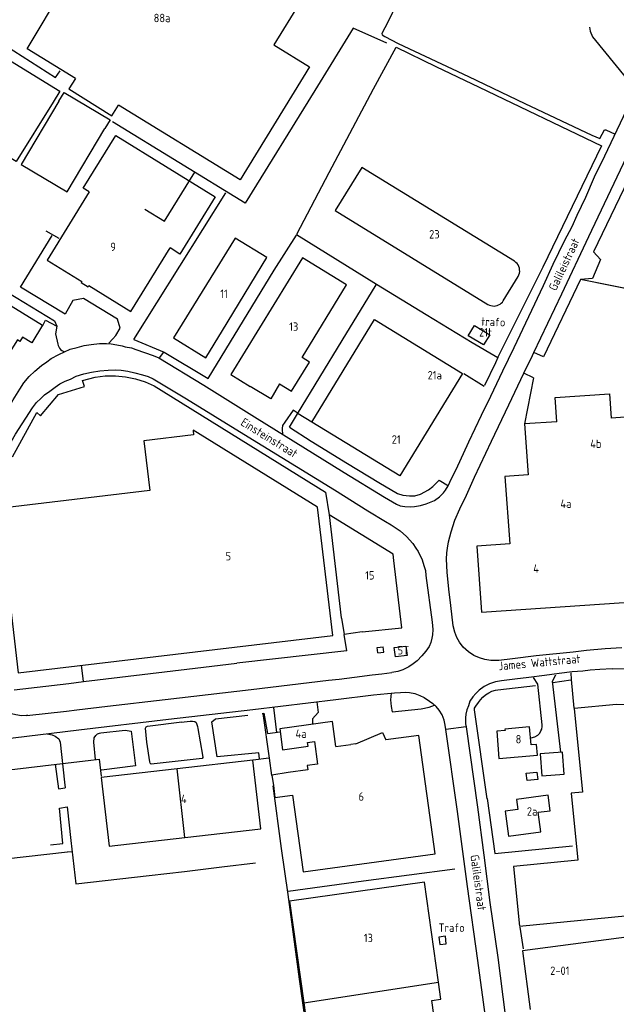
# Model space of a CAD drawing. Header units: metres. Extents: x 226218 to 240385, y 439369 to 449677.
# Tile 283 of 353: x 237082 to 237259, y 445514 to 445806. Entities that reach past the tile are written whole.
import ezdxf

# ---------------------------------------------------------------- set-up
doc = ezdxf.new("R2010")
doc.units = ezdxf.units.M
doc.header["$MEASUREMENT"] = 0
for name, color, linetype in [('BIJGEBOUW', 4, 'Continuous'), ('DAKRAND', 4, 'Continuous'), ('DAKRAND-BYG', 4, 'Continuous'), ('FUNKTIEAAND', 253, 'Continuous'), ('HEG', 253, 'Continuous'), ('HEK', 253, 'Continuous'), ('HOOFDGEBOUW', 4, 'Continuous'), ('HUISNUMMER', 253, 'Continuous'), ('KANTVERH', 253, 'Continuous'), ('RASTER', 253, 'Continuous'), ('STRAATNAAM', 253, 'Continuous'), ('TUSSENMUUR', 253, 'Continuous')]:
    doc.layers.add(name, color=color, linetype=linetype)
doc.styles.get("Standard").update_dxf_attribs({"font": 'iso.shx'})

msp = doc.modelspace()

# ---------------------------------------------------------------- linework, layer by layer
at = {"layer": 'BIJGEBOUW'}
for p, q in [((237188.02, 445620.03), (237189.82, 445620.22)), ((237188.16, 445618.43), (237188.02, 445620.03)), ((237189.96, 445618.62), (237189.82, 445620.22)), ((237188.16, 445618.43), (237189.96, 445618.62))]:
    msp.add_line(p, q, dxfattribs=at)
for points in [[(237093.59, 445782.1), (237082.38, 445763.27), (237096.04, 445755.13), (237107.26, 445773.97)], [(237206.32, 445534.08), (237206.58, 445531.9), (237208.48, 445532.12), (237208.23, 445534.31), (237206.32, 445534.08)]]:
    msp.add_lwpolyline(points, dxfattribs=at)
at = {"layer": 'DAKRAND'}
msp.add_line((237183.5, 445624.61), (237178.16, 445623.89), dxfattribs=at)
for points in [[(237074.73, 445792.43), (237076.69, 445795.59), (237093.88, 445785), (237091.85, 445781.77)], [(237098.52, 445788.79), (237096.55, 445785.71), (237109.27, 445777.67), (237111.32, 445780.92)], [(237102.53, 445755.18), (237100.81, 445756.22), (237110.5, 445771.89), (237139.96, 445753.71), (237129.51, 445736.71), (237126.56, 445738.53)], [(237241.3, 445686.96), (237240.77, 445694.12), (237256.86, 445695.28), (237257.36, 445688.04)], [(237157.2, 445579.07), (237157.65, 445575.52), (237162.86, 445576.22)]]:
    msp.add_lwpolyline(points, dxfattribs=at)
at = {"layer": 'DAKRAND-BYG'}
for points in [[(237093.59, 445782.1), (237095.15, 445784.6), (237108.82, 445776.49), (237107.26, 445773.97)], [(237221.44, 445712.75), (237219.56, 445709.75), (237214.94, 445712.44), (237216.82, 445715.54), (237221.44, 445712.75)], [(237236.87, 445581.89), (237243.49, 445582.45), (237242.95, 445588.97), (237236.33, 445588.41), (237236.87, 445581.89)], [(237232.22, 445582.67), (237235.37, 445583.03), (237235.62, 445580.85), (237232.47, 445580.49), (237232.22, 445582.67)]]:
    msp.add_lwpolyline(points, dxfattribs=at)
at = {"layer": 'HEG'}
for p, q in [((237251.87, 445801.15), (237261.98, 445788.77)), ((237115.86, 445711.39), (237143.09, 445754.91)), ((237137.88, 445699.77), (237157.49, 445731.96))]:
    msp.add_line(p, q, dxfattribs=at)
for points in [[(237078.69, 445725.21), (237092.29, 445716.85), (237092.98, 445715.31)], [(237220.62, 445575.07), (237216.83, 445601.52), (237216.87, 445601.97), (237217.3, 445602.63), (237218.03, 445603.65), (237218.66, 445604.47), (237219.34, 445605.29), (237220.13, 445605.96), (237221.11, 445606.58), (237222.01, 445607), (237223.05, 445607.28), (237223.8, 445607.45), (237234.93, 445608.76)]]:
    msp.add_lwpolyline(points, dxfattribs=at)
at = {"layer": 'HEK'}
for p, q in [((237089.74, 445743.64), (237093.56, 445741.38)), ((237157.49, 445731.96), (237164.02, 445742.36)), ((237213.7, 445701.3), (237219.72, 445697.53)), ((237164.61, 445689.41), (237168.58, 445686.95)), ((237155.46, 445594.45), (237159.21, 445594.97)), ((237230.33, 445536.99), (237231.26, 445530.63))]:
    msp.add_line(p, q, dxfattribs=at)
for points in [[(237190.83, 445799.24), (237180.87, 445803.7), (237169.47, 445785.2), (237148.88, 445751.78), (237109.45, 445775.89)], [(237248.3, 445729.26), (237328.45, 445713.27), (237345.6, 445783.91)], [(237287.09, 445773.3), (237286.34, 445769.08), (237267.55, 445769.43), (237252.14, 445737.37), (237254.25, 445735.06), (237251.88, 445729.5), (237248.33, 445729.11), (237237.35, 445706.19)], [(237164.09, 445742.47), (237187.78, 445727.82), (237202.57, 445718.76), (237216.18, 445710.47), (237223.8, 445706.04), (237223.09, 445704.42), (237219.79, 445697.69)], [(237162.02, 445685.37), (237164.36, 445689.35), (237177.66, 445711.05), (237187.73, 445727.61)], [(237253.15, 445728.3), (237286.5, 445721.68), (237328.46, 445713.34), (237324.26, 445694.79), (237330.82, 445693.43)], [(237115.86, 445711.39), (237124.79, 445707.59), (237137.88, 445699.77)], [(237220.61, 445575.22), (237222.91, 445558.85), (237245.89, 445561.1)]]:
    msp.add_lwpolyline(points, dxfattribs=at)
at = {"layer": 'HOOFDGEBOUW'}
for p, q in [((237157.35, 445798.79), (237167.95, 445792.27)), ((237183.42, 445762.42), (237175.56, 445749.64)), ((237228.72, 445734.56), (237183.42, 445762.42)), ((237175.56, 445749.64), (237220.86, 445721.79)), ((237225.41, 445722.86), (237229.81, 445730.03)), ((237195.33, 445625.87), (237192.96, 445645.76)), ((237183.5, 445624.61), (237195.33, 445625.87)), ((237225.93, 445595.41), (237223.47, 445595.18)), ((237223.47, 445595.18), (237224.08, 445587.01)), ((237175.77, 445590.57), (237180.21, 445591.18)), ((237181.64, 445591.38), (237180.21, 445591.18)), ((237224.08, 445587.01), (237235.57, 445588.02)), ((237130.99, 445563.63), (237153.45, 445566.23)), ((237166.21, 445514.53), (237168.25, 445500)), ((237206.37, 445500), (237204.22, 445515.31))]:
    msp.add_line(p, q, dxfattribs=at)
for points in [[(237137.29, 445828.6), (237165.15, 445811.47), (237157.35, 445798.79)], [(237098.52, 445788.79), (237084.17, 445797.62), (237094.96, 445815.71)], [(237167.95, 445792.27), (237147.34, 445758.76), (237111.32, 445780.92)], [(237091.85, 445781.77), (237080.88, 445764.16), (237060.22, 445776.46)], [(237102.53, 445755.18), (237090.07, 445734.93), (237100.42, 445728.57), (237100.23, 445728.26), (237102.24, 445727.03), (237102.45, 445727.37), (237114.96, 445719.67), (237126.56, 445738.53)], [(237155.27, 445735.69), (237145.89, 445741.47), (237127.61, 445711.82), (237137.14, 445705.94), (237142.11, 445713.99), (237155.27, 445735.69)], [(237178.89, 445727.54), (237165.83, 445735.55), (237144.62, 445700.96), (237150.33, 445697.46)], [(237229.81, 445730.03), (237230.04, 445730.5), (237230.19, 445730.99), (237230.27, 445731.5), (237230.26, 445732.01), (237230.18, 445732.52), (237230.02, 445733.01), (237229.79, 445733.47), (237229.49, 445733.89), (237229.13, 445734.25), (237228.72, 445734.56)], [(237159.05, 445698.18), (237162.62, 445695.99), (237167.94, 445704.68), (237165.71, 445706.04), (237178.89, 445727.54)], [(237088.74, 445715.58), (237085.56, 445710.41), (237082.81, 445712.1), (237082, 445710.78), (237081.27, 445711.23), (237078.5, 445706.74), (237065.36, 445714.84), (237072.11, 445725.81), (237088.74, 445715.58)], [(237220.86, 445721.79), (237221.28, 445721.57), (237221.72, 445721.4), (237222.19, 445721.31), (237222.66, 445721.28), (237223.13, 445721.32), (237223.59, 445721.42), (237224.03, 445721.6), (237224.44, 445721.84), (237224.82, 445722.13), (237225.14, 445722.47), (237225.41, 445722.86)], [(237213.31, 445701.31), (237194.73, 445670.87), (237168.6, 445686.81), (237187.17, 445717.26), (237213.31, 445701.31)], [(237159.05, 445698.18), (237156.43, 445693.72), (237150.33, 445697.46)], [(237241.3, 445686.96), (237231.68, 445686.31), (237232.78, 445671.25), (237225.88, 445670.75), (237227.34, 445650.73), (237217.52, 445650.07), (237218.95, 445630.47), (237278.8, 445634.51), (237277.34, 445654.52), (237291.11, 445655.35), (237286.64, 445637.4), (237330.84, 445626.39), (237340.64, 445665.74), (237296.44, 445676.75), (237296.14, 445675.55), (237277.91, 445674.06), (237276.8, 445689.36), (237257.36, 445688.04)], [(237081.52, 445612.48), (237174.85, 445623.55), (237170.33, 445661.62), (237133.45, 445684.51), (237133.39, 445684.41), (237133.55, 445683.04), (237118.83, 445681.29), (237120.58, 445666.55), (237075.74, 445661.23), (237081.52, 445612.48)], [(237192.96, 445645.76), (237192.72, 445647.71), (237173.71, 445659.31), (237177.35, 445628.82)], [(237193.06, 445619.94), (237196.48, 445620.42), (237196.87, 445617.66), (237193.45, 445617.18), (237193.06, 445619.94)], [(237284.77, 445603.01), (237258.98, 445603.1), (237246.43, 445601.87), (237248.85, 445577.08), (237245.53, 445576.76), (237247.48, 445556.91), (237228.47, 445555.05), (237230.21, 445537.27), (237284.77, 445542.61), (237285.79, 445560.36)], [(237175.77, 445590.57), (237174.74, 445598), (237159.09, 445595.87), (237159.93, 445589.67), (237167.49, 445590.7), (237167.33, 445591.81), (237169.41, 445592.09), (237170.34, 445585.38), (237167.24, 445584.96), (237167.42, 445583.68), (237161.61, 445582.89), (237156.78, 445582.08), (237157.2, 445579.07)], [(237235.57, 445588.02), (237235.28, 445591.23), (237233.67, 445591.08), (237233.18, 445596.42), (237225.9, 445595.75), (237225.93, 445595.41)], [(237181.64, 445591.38), (237189.56, 445594.78), (237190.6, 445592.6)], [(237205.23, 445558.77), (237200.36, 445593.92), (237190.6, 445592.6)], [(237128.64, 445584.01), (237106.18, 445581.42), (237108.53, 445561.04), (237130.99, 445563.63)], [(237153.45, 445566.23), (237151.1, 445586.61), (237128.64, 445584.01)], [(237162.86, 445576.22), (237166.02, 445553.42), (237205.23, 445558.77)], [(237239.35, 445571.57), (237238.74, 445576.17), (237229.32, 445574.93), (237229.72, 445571.92), (237226, 445571.43), (237226.98, 445564.02), (237236.51, 445565.28), (237235.74, 445571.09), (237239.35, 445571.57)], [(237206.18, 445520.7), (237202.02, 445550.34), (237161.97, 445544.72), (237166.21, 445514.53)], [(237278.61, 445534.9), (237278.44, 445536.2), (237231.1, 445530.03), (237233.38, 445512.55)], [(237204.22, 445515.31), (237206.88, 445515.68), (237206.18, 445520.7)]]:
    msp.add_lwpolyline(points, dxfattribs=at)
at = {"layer": 'KANTVERH'}
for p, q in [((237123.57, 445706), (237124.64, 445707.53)), ((237237.35, 445706.19), (237234.48, 445707.55)), ((237234.37, 445699.96), (237231.51, 445701.33)), ((237234.37, 445699.96), (237231.68, 445686.31)), ((237172.68, 445666.08), (237173.71, 445659.31)), ((237177.35, 445628.82), (237177.37, 445628.69)), ((237177.37, 445628.69), (237178.16, 445623.89)), ((237178.96, 445619.01), (237178.16, 445623.89)), ((237178.96, 445619.01), (237146.42, 445615.38)), ((237100.91, 445609.86), (237100.33, 445614.71)), ((237100.91, 445609.86), (237131.5, 445613.58)), ((237131.5, 445613.58), (237146.41, 445615.37)), ((237240.06, 445609.58), (237245.41, 445610.41)), ((237080.29, 445607.39), (237096.56, 445609.33)), ((237096.56, 445609.33), (237100.91, 445609.86)), ((237157.22, 445602.14), (237158.16, 445594.82)), ((237084.12, 445599.8), (237095.86, 445601.1)), ((237214.35, 445596.49), (237208.36, 445595.63)), ((237077.77, 445557.28), (237096.17, 445559.34)), ((237096.05, 445559.33), (237097.4, 445559.46))]:
    msp.add_line(p, q, dxfattribs=at)
for points in [[(237200.61, 445825.31), (237191.12, 445805.51), (237189.35, 445802.16), (237189.46, 445801.76), (237190.27, 445801.23), (237194.23, 445799.17)], [(237234.48, 445707.55), (237242.72, 445724.92), (237250.78, 445741.89), (237261.03, 445763.56), (237263.55, 445768.93), (237266.84, 445775.72), (237272.04, 445786.81), (237275.23, 445793.45), (237281.38, 445806.66), (237284.53, 445813.05), (237287.87, 445820.04)], [(237058.65, 445816.02), (237062.63, 445813.52), (237060.21, 445809.55), (237074.99, 445800.36), (237080.19, 445797.02), (237092.57, 445789.09), (237093.98, 445791.03)], [(237250.95, 445804.03), (237251.13, 445802.84), (237251.87, 445801.15)], [(237194.23, 445799.17), (237215.09, 445789.35), (237231.76, 445781.34), (237251.71, 445771.95), (237253.99, 445770.96), (237255.38, 445773.59), (237255.83, 445773.6), (237258.6, 445772.3)], [(237178.19, 445671.9), (237190.18, 445664.63), (237193.69, 445662.51), (237194.8, 445662.03), (237196.16, 445661.77), (237197.92, 445661.71), (237199.07, 445661.78), (237200.86, 445662.13), (237202.5, 445662.57), (237204.04, 445663.21), (237205.03, 445663.63), (237206.46, 445664.66), (237207.68, 445665.9), (237208.26, 445666.66), (237209.08, 445667.93), (237210.08, 445670.11), (237211.42, 445672.8), (237215.18, 445681), (237218.9, 445688.9), (237221.72, 445694.57), (237225.29, 445702.02), (237228.58, 445708.96), (237237.36, 445727.4), (237240.16, 445733.67), (237243.6, 445740.61), (237245.8, 445744.92), (237247.27, 445748.21), (237249.9, 445753.63), (237252.46, 445759.65), (237255.56, 445765.89), (237266.57, 445789.18)], [(237108.36, 445710.3), (237109.63, 445711.54), (237110.51, 445712.56), (237111.77, 445714.7), (237110.95, 445717.39), (237100.91, 445723.53), (237097.77, 445722.95), (237095.45, 445718.83), (237082.21, 445726.85), (237091.63, 445742.23)], [(237088.86, 445715.56), (237089.67, 445717.09), (237092.98, 445715.31), (237092.58, 445713.04), (237093.31, 445710)], [(237064.98, 445668.51), (237070.58, 445677.88), (237075.75, 445686.14), (237080.05, 445693.47), (237082.03, 445696.63), (237083.24, 445698.46), (237084.75, 445700.41), (237086.47, 445701.95), (237088.39, 445703.6), (237089.97, 445704.74), (237091.3, 445705.68), (237093.58, 445706.89), (237095.27, 445707.73), (237096.91, 445708.47), (237099.05, 445708.98), (237101.1, 445709.58), (237103.2, 445709.88), (237105.65, 445710.14), (237107.71, 445710.19)], [(237093.31, 445710), (237093.4, 445709.55), (237093.57, 445709.14), (237093.81, 445708.75), (237094.11, 445708.41), (237094.45, 445708.12), (237094.85, 445707.89), (237095.27, 445707.73)], [(237107.71, 445710.19), (237109.11, 445710.12), (237110.78, 445709.81), (237112.34, 445709.45), (237113.25, 445709.17), (237115.12, 445708.86), (237116.38, 445708.44), (237121.6, 445706.6), (237123.22, 445705.94), (237136.61, 445697.78), (237151.65, 445688.4), (237178.19, 445671.91)], [(237231.51, 445701.33), (237234.05, 445706.64), (237234.48, 445707.55)], [(237085.78, 445691.09), (237086.94, 445692.63), (237088.22, 445693.86), (237089.35, 445694.99), (237090.88, 445696.03), (237092.51, 445697.23), (237093.84, 445698.21), (237095.43, 445698.95), (237097.02, 445699.64), (237098.7, 445700.44), (237100.99, 445701.19), (237103.29, 445701.7), (237105.74, 445702.11), (237108.2, 445702.27), (237110.26, 445702.32), (237112.11, 445702.26), (237114.03, 445701.96), (237116.1, 445701.45), (237118.37, 445700.91), (237120.09, 445700.34), (237121.51, 445699.73), (237131.44, 445693.79), (237148.46, 445683.25), (237175.36, 445666.78), (237185.22, 445660.55), (237190.51, 445657.37), (237192.13, 445656.41), (237194.78, 445654.57), (237196.67, 445652.91), (237198.57, 445650.86), (237199.51, 445649.43), (237200.13, 445648.49)], [(237209.18, 445651.36), (237209.91, 445654.33), (237211.08, 445657.77), (237212.55, 445661.11), (237214.46, 445665.21), (237216.88, 445670.47), (237221.94, 445681.16), (237227.04, 445692), (237231.51, 445701.33)], [(237079.8, 445676.56), (237087.04, 445689.75), (237088.18, 445688.75), (237093.47, 445695.09), (237101.16, 445697.44), (237100.61, 445699.24), (237104.35, 445700.21), (237107.33, 445700.57), (237110.34, 445700.59), (237113.34, 445700.28), (237116.28, 445699.68), (237119.16, 445698.83), (237121.9, 445697.63), (237172.68, 445666.08)], [(237077.28, 445677.14), (237080.74, 445683.24), (237085.78, 445691.09)], [(237164.61, 445689.41), (237163.05, 445690.37), (237160.56, 445686.85), (237159.93, 445685.84), (237159.8, 445684.93), (237159.82, 445684.28), (237159.93, 445683.68), (237160.04, 445683.48)], [(237162.02, 445685.37), (237168.41, 445681.23), (237179.18, 445674.58), (237188.53, 445668.94), (237194.01, 445665.72), (237195.58, 445665.21), (237197.54, 445664.95), (237199.19, 445664.99), (237200.88, 445665.48), (237203.25, 445666.79), (237204.48, 445667.72)], [(237204.48, 445667.72), (237205.61, 445668.8), (237206.34, 445669.67), (237209.11, 445667.97)], [(237260.55, 445619.89), (237255.61, 445619.57), (237250.11, 445619.09), (237246.11, 445618.64), (237235.12, 445617.48), (237228.13, 445616.66), (237224.09, 445616.16), (237223.19, 445616.14), (237221.74, 445616.16), (237219.93, 445616.41), (237218.36, 445616.93), (237216.69, 445617.64), (237215.12, 445618.7), (237213.48, 445620.07), (237212.39, 445621.59), (237211.61, 445622.93), (237211.34, 445623.72), (237211.02, 445624.57), (237210.57, 445626.46), (237209.88, 445632.45), (237209.26, 445637.29), (237208.74, 445642.34), (237208.6, 445646.24), (237208.65, 445648.09), (237208.82, 445649.45), (237209.18, 445651.36)], [(237200.13, 445648.49), (237201.34, 445646.02), (237201.83, 445644.33), (237202.32, 445642.83), (237202.46, 445641.34), (237204.34, 445627.46), (237204.49, 445625.36), (237204.38, 445623.76), (237204.25, 445622.75), (237203.88, 445621.44), (237203.46, 445620.33), (237202.44, 445618.9), (237201.23, 445617.47), (237199.81, 445616.08), (237198.63, 445615.1), (237197.35, 445614.22), (237195.59, 445613.32), (237194.17, 445612.9), (237192.33, 445612.55)], [(237084.21, 445600.03), (237084.12, 445599.8), (237082.53, 445599.76), (237080.87, 445599.97), (237079.51, 445600.29), (237078.5, 445600.67), (237077.38, 445601.14), (237076.37, 445601.52), (237075.55, 445602), (237074.73, 445602.69), (237073.96, 445603.42), (237072.88, 445604.45), (237071.7, 445605.83), (237070.92, 445607.01), (237070.39, 445608.1), (237069.96, 445609.2), (237069.64, 445609.99), (237069.27, 445610.99), (237068.71, 445615.09), (237066.88, 445628.88)], [(237257.7, 445613.66), (237254, 445613.42), (237251.15, 445613.26), (237248.95, 445613), (237245.85, 445612.73), (237241.96, 445612.23), (237237.67, 445611.68), (237232.97, 445611.12), (237228.83, 445610.57), (237224.88, 445610.12), (237223.14, 445609.83), (237221.3, 445609.24), (237219.77, 445608.45), (237218.29, 445607.36), (237217.21, 445606.34), (237216.34, 445605.36), (237215.52, 445604.04), (237215.05, 445602.73), (237214.58, 445601.47), (237214.31, 445600.21), (237214.18, 445599.15), (237214.21, 445597.95), (237214.22, 445597.35), (237214.35, 445596.49)], [(237257.7, 445613.66), (237261.25, 445613.8), (237264.85, 445613.93), (237269.11, 445613.94), (237272.46, 445613.92), (237276.22, 445613.81), (237279.88, 445613.69), (237283.59, 445613.58), (237287.55, 445613.38), (237291.46, 445613.17), (237293.42, 445612.97), (237296.73, 445612.64), (237300.04, 445612.27), (237303.86, 445611.81), (237307.93, 445611.21), (237313.36, 445610.34), (237317.39, 445609.48), (237325.14, 445607.77), (237333.29, 445605.96)], [(237108.04, 445602.55), (237125.08, 445604.59), (237150.61, 445607.56), (237173.56, 445610.25), (237176.7, 445610.62), (237181.29, 445611.23), (237186.49, 445611.91), (237189.33, 445612.18), (237192.33, 445612.55)], [(237233.65, 445593.21), (237234.8, 445593.44), (237235.69, 445594.01), (237236.22, 445594.62), (237236.51, 445595.23), (237236.8, 445595.79), (237236.93, 445596.59), (237236.92, 445597.04), (237235.63, 445609.08), (237234.38, 445611.1)], [(237242.5, 445588.93), (237240.01, 445609.99), (237240.97, 445611.91)], [(237245.41, 445612.47), (237245.51, 445610.47), (237246.31, 445602.03)], [(237075.88, 445592.67), (237099.5, 445595.55), (237126.08, 445598.69), (237151.16, 445601.55), (237175.7, 445604.59)], [(237175.7, 445604.59), (237186.88, 445605.91), (237193.17, 445606.56), (237194.87, 445606.65), (237196.52, 445606.74), (237197.63, 445606.67), (237199.14, 445606.3), (237200.65, 445605.74), (237201.92, 445605.17), (237203.55, 445604.11), (237204.52, 445603.33), (237205.49, 445602.45)], [(237192.15, 445606.46), (237191.97, 445604.43), (237192.12, 445602.53), (237192.46, 445600.94), (237201, 445601.79), (237203.39, 445602.3), (237205.01, 445602.88)], [(237095.86, 445601.1), (237098.96, 445601.46), (237108.04, 445602.55)], [(237170.06, 445603.89), (237170.53, 445600.71), (237168.82, 445598.82), (237168.86, 445597.3)], [(237208.36, 445595.63), (237208.17, 445596.91), (237207.84, 445598.4), (237207.25, 445599.99), (237206.42, 445601.37), (237205.49, 445602.45)], [(237153.06, 445586.99), (237152.87, 445588.69), (237140.55, 445587.59), (237139, 445597.95), (237140.08, 445598.87), (237149.61, 445599.93)], [(237153.86, 445600.4), (237154.4, 445600.47), (237155.45, 445594.45)], [(237129.91, 445597.88), (237132.57, 445598.14), (237133.27, 445598.16), (237133.87, 445598.02), (237134.28, 445597.73), (237134.55, 445597.19), (237134.66, 445596.59), (237134.78, 445595.99), (237136.22, 445588.09), (237136.24, 445587.39), (237136.09, 445587.08), (237120.97, 445585.42), (237120.67, 445585.71), (237120.56, 445586.11), (237119.67, 445591.86), (237119.27, 445596.02), (237119.46, 445596.42), (237119.85, 445596.68), (237130.07, 445597.89)], [(237223.25, 445450.3), (237224.42, 445451.28), (237225.2, 445452.2), (237225.92, 445453.47), (237226.5, 445454.63), (237226.87, 445455.99), (237227.08, 445457.45), (237227.13, 445459.61), (237227.05, 445460.76), (237224.51, 445479.07), (237221.25, 445502.38), (237217.86, 445527.13), (237214.83, 445549.04), (237211.79, 445571.35), (237208.36, 445595.63)], [(237214.35, 445596.49), (237217.77, 445572.65), (237219.66, 445558.37), (237221.45, 445544.34), (237223.74, 445527.98), (237226, 445510.96), (237228.27, 445493.73), (237232.84, 445461.5), (237235.67, 445441.78)], [(237090.09, 445594.4), (237091.6, 445594.1), (237092.52, 445593.72), (237093.59, 445592.85), (237094.02, 445591.9), (237095.3, 445579.99), (237095.48, 445578.35)], [(237104.5, 445586.73), (237103.95, 445591.89), (237104.08, 445593.15), (237104.51, 445593.91), (237105.05, 445594.37), (237105.65, 445594.59), (237106.05, 445594.7), (237113.26, 445595.47), (237115.02, 445595.21), (237116.32, 445584.91), (237106.21, 445583.61)], [(237092.51, 445585.34), (237093.44, 445578.03), (237095.48, 445578.35)], [(237091.13, 445561.43), (237094.73, 445561.8), (237093.78, 445572.37), (237096.07, 445572.76)], [(237096.07, 445572.76), (237097.12, 445562.76), (237098.63, 445549.85), (237120.41, 445552.33), (237130.82, 445553.58), (237141.93, 445554.9), (237151.94, 445556.14)]]:
    msp.add_lwpolyline(points, dxfattribs=at)
at = {"layer": 'RASTER'}
msp.add_line((237151.17, 445586.65), (237155.82, 445587.21), dxfattribs=at)
for points in [[(237164.14, 445742.62), (237173.77, 445760.88), (237186.89, 445785.68), (237193.61, 445798.06)], [(237193.65, 445798.06), (237205.41, 445792.33), (237218.22, 445786.18), (237254.54, 445768.82), (237237.18, 445732.8), (237223.8, 445706.09)], [(237119.06, 445750.02), (237124.91, 445746.49), (237133.9, 445761.01)], [(237154.06, 445600.43), (237155.97, 445587.16), (237156.65, 445582.06)], [(237042.97, 445579.39), (237062.94, 445581.83), (237094.67, 445585.6), (237102.23, 445586.43), (237105.54, 445586.86), (237106.16, 445581.81)], [(237157.07, 445578.96), (237159.52, 445560.34), (237161.45, 445546.73), (237164.86, 445521.62), (237170, 445485.1)], [(237161.59, 445547.72), (237183.94, 445550.81), (237210.99, 445554.36)]]:
    msp.add_lwpolyline(points, dxfattribs=at)
at = {"layer": 'TUSSENMUUR'}
for p, q in [((237130.99, 445563.63), (237128.64, 445584.01)), ((237166.21, 445514.53), (237206.18, 445520.7))]:
    msp.add_line(p, q, dxfattribs=at)

# ---------------------------------------------------------------- texts
at = {"layer": 'FUNKTIEAAND'}
for s, rotation, p in [('trafo', 358.2799, (237218.86, 445715.43)), ('5T', 358.3372, (237194.01, 445617.93))]:
    msp.add_text(s, height=2.5, rotation=rotation, dxfattribs=at).set_placement(p)
msp.add_text('Trafo', height=2.5, dxfattribs=at).set_placement((237206.19, 445535.61))
at = {"layer": 'HUISNUMMER'}
for s, p in [('88a', (237121.7, 445805.49)), ('23', (237203.41, 445741.32)), ('9', (237108.84, 445737.59)), ('11', (237141.46, 445723.68)), ('13', (237161.9, 445713.93)), ('21t', (237218.2, 445712.24)), ('21a', (237202.95, 445699.51)), ('21', (237192.31, 445680.44)), ('4b', (237251.19, 445679.18)), ('4a', (237242.34, 445661.4)), ('5', (237143.03, 445645.83)), ('15', (237184.43, 445640.14)), ('4', (237234.28, 445642.18)), ('4a', (237163.77, 445593.17)), ('8', (237229.06, 445591.53)), ('4', (237129.81, 445573.82)), ('6', (237182.46, 445574.52)), ('2a', (237232.4, 445570.1)), ('13', (237184.03, 445532.57)), ('2-01', (237239.31, 445522.85))]:
    msp.add_text(s, height=2.5, dxfattribs=at).set_placement(p)
at = {"layer": 'STRAATNAAM'}
for s, rotation, p in [('Galileistraat', 64.7165, (237241.01, 445725.58)), ('Einsteinstraat', 328.2799, (237147.28, 445686.11)), ('James Wattstraat', 5.2256, (237224.1, 445613.21)), ('Galileistraat', 277.7007, (237215.65, 445558.33))]:
    msp.add_text(s, height=2.5, rotation=rotation, dxfattribs=at).set_placement(p)

doc.saveas('drawing.dxf')
